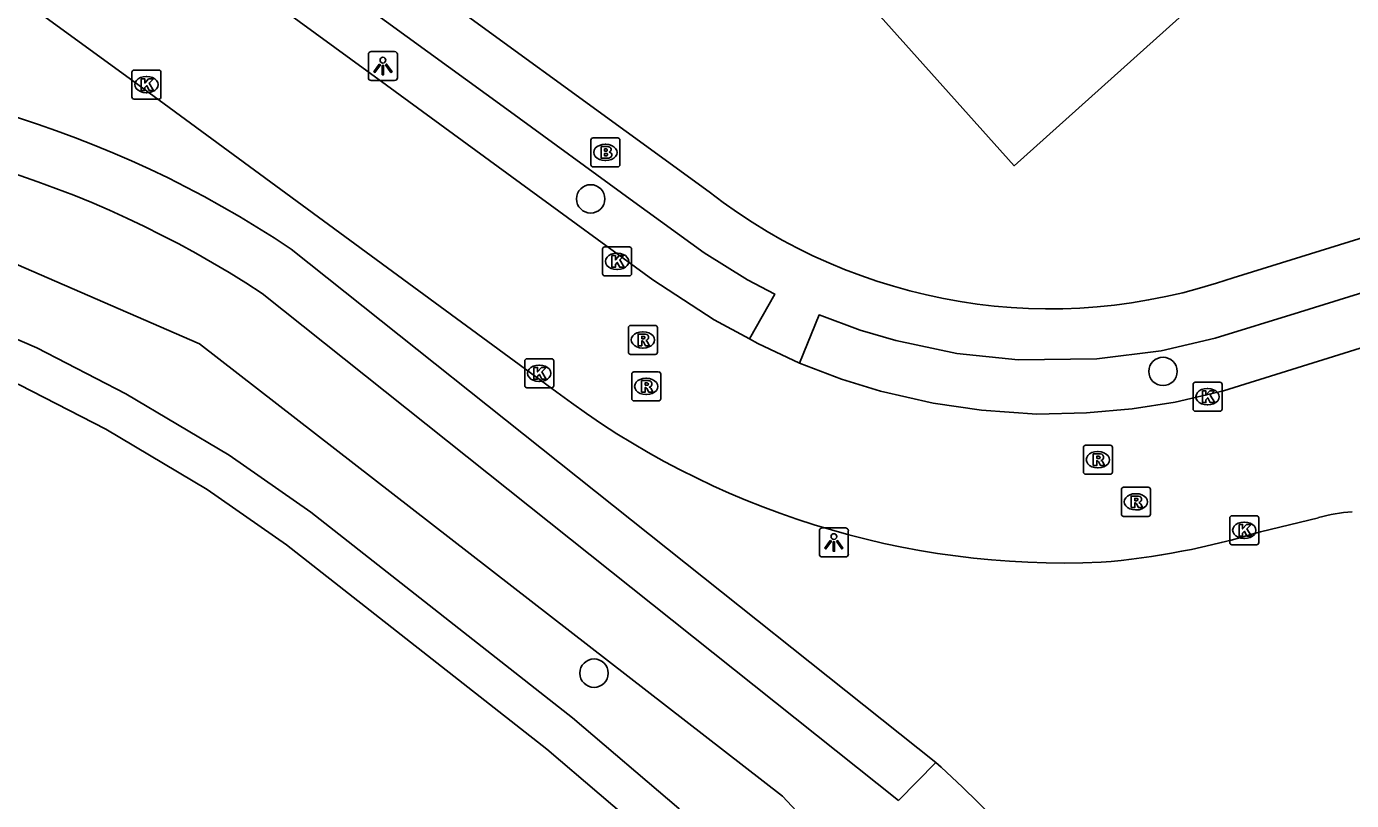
# Model space of a CAD drawing. Extents: x 163268 to 164360, y 381529 to 382285.
# Drawn here: x 163833.2 to 163878.84, y 381631.96 to 381658.61 of the extents above; entities that cross this region are included whole.
import ezdxf

# ---------------------------------------------------------------- set-up
doc = ezdxf.new("R2010")
doc.units = 0
for name, color, linetype in [('IMGEO_Boom', 7, 'Continuous'), ('IMGEO_Brandkraan', 7, 'Continuous'), ('IMGEO_Groenvoorziening', 7, 'Continuous'), ('IMGEO_Kolk', 7, 'Continuous'), ('IMGEO_Lichtpunt', 7, 'Continuous'), ('IMGEO_Pand', 7, 'Continuous'), ('IMGEO_Rijbaan_lokaal_open', 7, 'Continuous'), ('IMGEO_Rioolput', 7, 'Continuous'), ('IMGEO_Voetpad_halfverhard', 7, 'Continuous'), ('IMGEO_Voetpad_open', 7, 'Continuous')]:
    doc.layers.add(name, color=color, linetype=linetype)

msp = doc.modelspace()

# ---------------------------------------------------------------- linework, layer by layer
at = {"layer": 'IMGEO_Boom'}
for centre in [(163852.635, 381652.677), (163872.346, 381646.736), (163852.75, 381636.344)]:
    msp.add_circle(centre, 0.489, dxfattribs=at)
at = {"layer": 'IMGEO_Brandkraan'}
for p, q in [((163852.641, 381653.852), (163852.641, 381654.704)), ((163852.716, 381654.778), (163853.568, 381654.778)), ((163853.129, 381654.558), (163853.154, 381654.558)), ((163853.642, 381654.704), (163853.642, 381653.852)), ((163853.568, 381653.778), (163852.716, 381653.778)), ((163853.152, 381653.998), (163853.127, 381653.998))]:
    msp.add_line(p, q, dxfattribs=at)
for points in [[(163852.641, 381653.852), (163852.641, 381654.704)], [(163852.716, 381654.778), (163853.568, 381654.778)], [(163853.642, 381654.704), (163853.642, 381653.852)], [(163852.989, 381654.478), (163852.989, 381654.078), (163853.202, 381654.078)], [(163853.22, 381654.478), (163852.989, 381654.478)], [(163853.168, 381654.397), (163853.114, 381654.397), (163853.114, 381654.321)], [(163853.114, 381654.321), (163853.167, 381654.321)], [(163853.176, 381654.245), (163853.114, 381654.245), (163853.114, 381654.164)], [(163853.114, 381654.164), (163853.176, 381654.164)], [(163853.568, 381653.778), (163852.716, 381653.778)]]:
    msp.add_lwpolyline(points, dxfattribs=at)
for centre, radius, start, end in [((163852.718, 381654.702), 0.0765, 91.552, 178.448), ((163852.718, 381654.702), 0.0765, 91.552, 178.448), ((163853.566, 381654.702), 0.0765, 1.552, 88.448), ((163853.566, 381654.702), 0.0765, 1.552, 88.448), ((163853.169, 381654.359), 0.0379, 267.8285, 90.9355), ((163853.177, 381654.204), 0.0404, 269.8759, 90.5077), ((163853.208, 381654.329), 0.251, 268.6676, 293.5347), ((163853.224, 381654.333), 0.145, 59.4692, 91.5367), ((163853.249, 381654.38), 0.0922, 285.5137, 58.1501), ((163853.254, 381654.188), 0.105, 301.3115, 78.989), ((163852.718, 381653.854), 0.0765, 181.552, 268.448), ((163852.718, 381653.854), 0.0765, 181.552, 268.448), ((163853.566, 381653.854), 0.0765, 271.552, 358.448), ((163853.566, 381653.854), 0.0765, 271.552, 358.448)]:
    msp.add_arc(centre, radius, start, end, dxfattribs=at)
for centre, major_axis, ratio, start_param, end_param in [((163853.128, 381654.278), (-0.387, 0.002), 0.722429, 4.712389, 7.853982), ((163853.153, 381654.278), (-0.39, 0.002), 0.717154, 1.570796, 4.712389)]:
    msp.add_ellipse(centre, major_axis=major_axis, ratio=ratio, start_param=start_param, end_param=end_param, dxfattribs=at)
at = {"layer": 'IMGEO_Groenvoorziening'}
msp.add_lwpolyline([(163738.368, 381641.32), (163741.255, 381645.338), (163753.168, 381651.805), (163765.143, 381656.192), (163772.762, 381657.048), (163794.067, 381649.73), (163801.182, 381650.079), (163809.5, 381651.023), (163817.822, 381652.706), (163825.286, 381652.71), (163832.039, 381650.776), (163839.165, 381647.687), (163859.24, 381632.111), (163864.566, 381626.406), (163870.322, 381618.538), (163873.932, 381611.48), (163874.152, 381607.867)], dxfattribs=at)
at = {"layer": 'IMGEO_Kolk'}
for p, q in [((163836.833, 381656.189), (163836.833, 381657.041)), ((163836.908, 381657.115), (163837.76, 381657.115)), ((163837.321, 381656.895), (163837.346, 381656.895)), ((163837.834, 381657.041), (163837.834, 381656.189)), ((163837.344, 381656.335), (163837.319, 381656.335)), ((163837.76, 381656.115), (163836.908, 381656.115)), ((163853.043, 381650.1), (163853.043, 381650.952)), ((163853.118, 381651.026), (163853.97, 381651.026)), ((163854.044, 381650.952), (163854.044, 381650.1)), ((163853.531, 381650.806), (163853.556, 381650.806)), ((163853.97, 381650.026), (163853.118, 381650.026)), ((163853.554, 381650.246), (163853.529, 381650.246)), ((163850.36, 381646.245), (163850.36, 381647.097)), ((163850.435, 381647.171), (163851.287, 381647.171)), ((163850.848, 381646.951), (163850.873, 381646.951)), ((163851.361, 381647.097), (163851.361, 381646.245)), ((163850.871, 381646.391), (163850.846, 381646.391)), ((163873.38, 381645.439), (163873.38, 381646.291)), ((163873.455, 381646.365), (163874.307, 381646.365)), ((163874.381, 381646.291), (163874.381, 381645.439)), ((163851.287, 381646.171), (163850.435, 381646.171)), ((163873.868, 381646.145), (163873.893, 381646.145)), ((163873.891, 381645.585), (163873.866, 381645.585)), ((163874.307, 381645.365), (163873.455, 381645.365)), ((163874.719, 381641.765), (163875.571, 381641.765)), ((163874.644, 381640.839), (163874.644, 381641.691)), ((163875.132, 381641.545), (163875.157, 381641.545)), ((163875.645, 381641.691), (163875.645, 381640.839)), ((163875.155, 381640.985), (163875.13, 381640.985)), ((163875.571, 381640.765), (163874.719, 381640.765))]:
    msp.add_line(p, q, dxfattribs=at)
for points in [[(163836.833, 381656.189), (163836.833, 381657.041)], [(163836.908, 381657.115), (163837.76, 381657.115)], [(163837.154, 381656.815), (163837.277, 381656.815), (163837.277, 381656.664), (163837.407, 381656.815), (163837.571, 381656.815), (163837.425, 381656.664), (163837.578, 381656.415), (163837.426, 381656.415), (163837.341, 381656.579), (163837.277, 381656.512), (163837.277, 381656.415), (163837.154, 381656.415), (163837.154, 381656.815)], [(163837.834, 381657.041), (163837.834, 381656.189)], [(163837.76, 381656.115), (163836.908, 381656.115)], [(163853.043, 381650.1), (163853.043, 381650.952)], [(163853.118, 381651.026), (163853.97, 381651.026)], [(163854.044, 381650.952), (163854.044, 381650.1)], [(163853.364, 381650.726), (163853.487, 381650.726), (163853.487, 381650.575), (163853.617, 381650.726), (163853.781, 381650.726), (163853.635, 381650.575), (163853.788, 381650.326), (163853.636, 381650.326), (163853.551, 381650.49), (163853.487, 381650.423), (163853.487, 381650.326), (163853.364, 381650.326), (163853.364, 381650.726)], [(163853.97, 381650.026), (163853.118, 381650.026)], [(163850.36, 381646.245), (163850.36, 381647.097)], [(163850.435, 381647.171), (163851.287, 381647.171)], [(163850.681, 381646.871), (163850.804, 381646.871), (163850.804, 381646.72), (163850.934, 381646.871), (163851.098, 381646.871), (163850.952, 381646.72), (163851.105, 381646.471), (163850.953, 381646.471), (163850.868, 381646.635), (163850.804, 381646.568), (163850.804, 381646.471), (163850.681, 381646.471), (163850.681, 381646.871)], [(163851.361, 381647.097), (163851.361, 381646.245)], [(163873.38, 381645.439), (163873.38, 381646.291)], [(163873.455, 381646.365), (163874.307, 381646.365)], [(163874.381, 381646.291), (163874.381, 381645.439)], [(163851.287, 381646.171), (163850.435, 381646.171)], [(163873.701, 381646.065), (163873.824, 381646.065), (163873.824, 381645.914), (163873.954, 381646.065), (163874.118, 381646.065), (163873.972, 381645.914), (163874.125, 381645.665), (163873.973, 381645.665), (163873.888, 381645.829), (163873.824, 381645.762), (163873.824, 381645.665), (163873.701, 381645.665), (163873.701, 381646.065)], [(163874.307, 381645.365), (163873.455, 381645.365)], [(163874.719, 381641.765), (163875.571, 381641.765)], [(163874.644, 381640.839), (163874.644, 381641.691)], [(163874.965, 381641.465), (163875.088, 381641.465), (163875.088, 381641.314), (163875.218, 381641.465), (163875.382, 381641.465), (163875.236, 381641.314), (163875.389, 381641.065), (163875.237, 381641.065), (163875.152, 381641.229), (163875.088, 381641.162), (163875.088, 381641.065), (163874.965, 381641.065), (163874.965, 381641.465)], [(163875.645, 381641.691), (163875.645, 381640.839)], [(163875.571, 381640.765), (163874.719, 381640.765)]]:
    msp.add_lwpolyline(points, dxfattribs=at)
for centre, start, end in [((163836.91, 381657.039), 91.552, 178.448), ((163836.91, 381657.039), 91.552, 178.448), ((163837.758, 381657.039), 1.552, 88.448), ((163837.758, 381657.039), 1.552, 88.448), ((163836.91, 381656.191), 181.552, 268.448), ((163836.91, 381656.191), 181.552, 268.448), ((163837.758, 381656.191), 271.552, 358.448), ((163837.758, 381656.191), 271.552, 358.448), ((163853.12, 381650.95), 91.552, 178.448), ((163853.12, 381650.95), 91.552, 178.448), ((163853.968, 381650.95), 1.552, 88.448), ((163853.968, 381650.95), 1.552, 88.448), ((163853.12, 381650.102), 181.552, 268.448), ((163853.12, 381650.102), 181.552, 268.448), ((163853.968, 381650.102), 271.552, 358.448), ((163853.968, 381650.102), 271.552, 358.448), ((163850.437, 381647.095), 91.552, 178.448), ((163850.437, 381647.095), 91.552, 178.448), ((163851.285, 381647.095), 1.552, 88.448), ((163851.285, 381647.095), 1.552, 88.448), ((163873.457, 381646.289), 91.552, 178.448), ((163873.457, 381646.289), 91.552, 178.448), ((163874.305, 381646.289), 1.552, 88.448), ((163874.305, 381646.289), 1.552, 88.448), ((163850.437, 381646.247), 181.552, 268.448), ((163850.437, 381646.247), 181.552, 268.448), ((163851.285, 381646.247), 271.552, 358.448), ((163851.285, 381646.247), 271.552, 358.448), ((163873.457, 381645.441), 181.552, 268.448), ((163873.457, 381645.441), 181.552, 268.448), ((163874.305, 381645.441), 271.552, 358.448), ((163874.305, 381645.441), 271.552, 358.448), ((163874.721, 381641.689), 91.552, 178.448), ((163874.721, 381641.689), 91.552, 178.448), ((163875.569, 381641.689), 1.552, 88.448), ((163875.569, 381641.689), 1.552, 88.448), ((163874.721, 381640.841), 181.552, 268.448), ((163874.721, 381640.841), 181.552, 268.448), ((163875.569, 381640.841), 271.552, 358.448), ((163875.569, 381640.841), 271.552, 358.448)]:
    msp.add_arc(centre, 0.0765, start, end, dxfattribs=at)
for centre, major_axis, ratio, start_param, end_param in [((163837.32, 381656.615), (-0.387, 0.002), 0.722429, 4.712389, 7.853982), ((163837.345, 381656.615), (-0.39, 0.002), 0.717154, 1.570796, 4.712389), ((163853.53, 381650.526), (-0.387, 0.002), 0.722429, 4.712389, 7.853982), ((163853.555, 381650.526), (-0.39, 0.002), 0.717154, 1.570796, 4.712389), ((163850.847, 381646.671), (-0.387, 0.002), 0.722429, 4.712389, 7.853982), ((163850.872, 381646.671), (-0.39, 0.002), 0.717154, 1.570796, 4.712389), ((163873.867, 381645.865), (-0.387, 0.002), 0.722429, 4.712389, 7.853982), ((163873.892, 381645.865), (-0.39, 0.002), 0.717154, 1.570796, 4.712389), ((163875.131, 381641.265), (-0.387, 0.002), 0.722429, 4.712389, 7.853982), ((163875.156, 381641.265), (-0.39, 0.002), 0.717154, 1.570796, 4.712389)]:
    msp.add_ellipse(centre, major_axis=major_axis, ratio=ratio, start_param=start_param, end_param=end_param, dxfattribs=at)
at = {"layer": 'IMGEO_Lichtpunt'}
for p, q in [((163845.882, 381657.752), (163845.074, 381657.752)), ((163845.882, 381657.752), (163845.074, 381657.752)), ((163844.98, 381657.657), (163844.98, 381656.85)), ((163844.98, 381657.657), (163844.98, 381656.85)), ((163845.976, 381656.85), (163845.976, 381657.657)), ((163845.976, 381656.85), (163845.976, 381657.657)), ((163845.074, 381656.756), (163845.882, 381656.756)), ((163845.074, 381656.756), (163845.882, 381656.756)), ((163861.413, 381641.345), (163860.605, 381641.345)), ((163861.413, 381641.345), (163860.605, 381641.345)), ((163860.511, 381641.25), (163860.511, 381640.443)), ((163860.511, 381641.25), (163860.511, 381640.443)), ((163861.507, 381640.443), (163861.507, 381641.25)), ((163861.507, 381640.443), (163861.507, 381641.25)), ((163860.605, 381640.349), (163861.413, 381640.349)), ((163860.605, 381640.349), (163861.413, 381640.349))]:
    msp.add_line(p, q, dxfattribs=at)
for points in [[(163845.354, 381657.321), (163845.393, 381657.293), (163845.205, 381657.031), (163845.167, 381657.058), (163845.354, 381657.321)], [(163845.456, 381657.273), (163845.503, 381657.273), (163845.503, 381656.951), (163845.456, 381656.951), (163845.456, 381657.273)], [(163845.566, 381657.293), (163845.604, 381657.32), (163845.791, 381657.058), (163845.752, 381657.03), (163845.566, 381657.293)], [(163860.885, 381640.914), (163860.924, 381640.886), (163860.736, 381640.624), (163860.698, 381640.651), (163860.885, 381640.914)], [(163860.987, 381640.866), (163861.034, 381640.866), (163861.034, 381640.544), (163860.987, 381640.544), (163860.987, 381640.866)], [(163861.097, 381640.886), (163861.135, 381640.913), (163861.322, 381640.651), (163861.283, 381640.623), (163861.097, 381640.886)]]:
    msp.add_lwpolyline(points, dxfattribs=at)
for centre in [(163845.479, 381657.455), (163861.01, 381641.048)]:
    msp.add_circle(centre, 0.0994, dxfattribs=at)
for centre, start, end in [((163845.074, 381657.657), 90, 180), ((163845.074, 381657.657), 90, 180), ((163845.882, 381657.657), 0, 90), ((163845.882, 381657.657), 0, 90), ((163845.074, 381656.85), 180, 270), ((163845.074, 381656.85), 180, 270), ((163845.882, 381656.85), 270, 0), ((163845.882, 381656.85), 270, 360), ((163860.605, 381641.25), 90, 180), ((163860.605, 381641.25), 90, 180), ((163861.413, 381641.25), 0, 90), ((163861.413, 381641.25), 0, 90), ((163860.605, 381640.443), 180, 270), ((163860.605, 381640.443), 180, 270), ((163861.413, 381640.443), 270, 0), ((163861.413, 381640.443), 270, 360)]:
    msp.add_arc(centre, 0.0946, start, end, dxfattribs=at)
at = {"layer": 'IMGEO_Pand'}
msp.add_lwpolyline([(163872.768, 381668.141), (163872.211, 381667.639), (163873.261, 381666.473), (163880.938, 381673.363), (163878.509, 381676.061), (163881.732, 381678.963), (163887.739, 381672.277), (163884.777, 381669.606), (163886.436, 381667.762), (163878.235, 381660.379), (163876.574, 381662.222), (163867.219, 381653.819), (163861.224, 381660.52), (163870.832, 381669.17), (163870.966, 381669.022), (163871.524, 381669.524), (163872.768, 381668.141)], dxfattribs=at)
at = {"layer": 'IMGEO_Rijbaan_lokaal_open'}
for points in [[(163813.971, 381679.713), (163842.59, 381658.792), (163845.606, 381656.589), (163850.219, 381653.219), (163854.77, 381649.895), (163856.892, 381648.512), (163858.1, 381647.853)], [(163851.466, 381646.026), (163837.033, 381656.616), (163810.97, 381675.578)], [(163887.447, 381650.131), (163874.425, 381646.069), (163872.764, 381645.681), (163871.284, 381645.445), (163869.713, 381645.304), (163867.999, 381645.264), (163866.089, 381645.401), (163864.431, 381645.644), (163862.62, 381646.056), (163861.271, 381646.469), (163859.824, 381647.022)], [(163859.824, 381647.022), (163858.39, 381647.695), (163858.1, 381647.853)], [(163877.706, 381641.699), (163875.7, 381641.216)]]:
    msp.add_lwpolyline(points, dxfattribs=at)
for centre, radius, start, end in [((163868.958, 381669.058), 28.922, 232.7853, 272.4833), ((163879.223, 381636.493), 5.423, 93.8905, 106.2449), ((163868.125, 381665.893), 25.814, 274.6348, 287.0642)]:
    msp.add_arc(centre, radius, start, end, dxfattribs=at)
at = {"layer": 'IMGEO_Rioolput'}
for p, q in [((163853.931, 381647.396), (163853.931, 381648.248)), ((163854.006, 381648.322), (163854.858, 381648.322)), ((163854.932, 381648.248), (163854.932, 381647.396)), ((163854.419, 381648.102), (163854.444, 381648.102)), ((163854.858, 381647.322), (163854.006, 381647.322)), ((163854.442, 381647.542), (163854.417, 381647.542)), ((163854.048, 381645.794), (163854.048, 381646.646)), ((163854.123, 381646.72), (163854.975, 381646.72)), ((163854.536, 381646.5), (163854.561, 381646.5)), ((163855.049, 381646.646), (163855.049, 381645.794)), ((163854.559, 381645.94), (163854.534, 381645.94)), ((163854.975, 381645.72), (163854.123, 381645.72)), ((163869.604, 381643.269), (163869.604, 381644.121)), ((163869.679, 381644.195), (163870.531, 381644.195)), ((163870.605, 381644.121), (163870.605, 381643.269)), ((163870.092, 381643.975), (163870.117, 381643.975)), ((163870.531, 381643.195), (163869.679, 381643.195)), ((163870.115, 381643.415), (163870.09, 381643.415)), ((163870.911, 381641.819), (163870.911, 381642.671)), ((163870.986, 381642.745), (163871.838, 381642.745)), ((163871.912, 381642.671), (163871.912, 381641.819)), ((163871.399, 381642.525), (163871.424, 381642.525)), ((163871.838, 381641.745), (163870.986, 381641.745)), ((163871.422, 381641.965), (163871.397, 381641.965))]:
    msp.add_line(p, q, dxfattribs=at)
for points in [[(163853.931, 381647.396), (163853.931, 381648.248)], [(163854.006, 381648.322), (163854.858, 381648.322)], [(163854.932, 381648.248), (163854.932, 381647.396)], [(163854.52, 381648.02), (163854.268, 381648.022), (163854.268, 381647.622)], [(163854.268, 381647.622), (163854.392, 381647.622), (163854.392, 381647.784), (163854.403, 381647.784)], [(163854.446, 381647.941), (163854.392, 381647.941), (163854.392, 381647.86)], [(163854.392, 381647.86), (163854.444, 381647.86)], [(163854.45, 381647.755), (163854.521, 381647.622), (163854.661, 381647.622), (163854.596, 381647.748)], [(163854.858, 381647.322), (163854.006, 381647.322)], [(163854.048, 381645.794), (163854.048, 381646.646)], [(163854.123, 381646.72), (163854.975, 381646.72)], [(163854.637, 381646.418), (163854.385, 381646.42), (163854.385, 381646.02)], [(163854.563, 381646.339), (163854.509, 381646.339), (163854.509, 381646.258)], [(163855.049, 381646.646), (163855.049, 381645.794)], [(163854.385, 381646.02), (163854.509, 381646.02), (163854.509, 381646.182), (163854.52, 381646.182)], [(163854.509, 381646.258), (163854.561, 381646.258)], [(163854.567, 381646.153), (163854.638, 381646.02), (163854.778, 381646.02), (163854.713, 381646.146)], [(163854.975, 381645.72), (163854.123, 381645.72)], [(163869.604, 381643.269), (163869.604, 381644.121)], [(163869.679, 381644.195), (163870.531, 381644.195)], [(163870.605, 381644.121), (163870.605, 381643.269)], [(163870.193, 381643.893), (163869.941, 381643.895), (163869.941, 381643.495)], [(163869.941, 381643.495), (163870.065, 381643.495), (163870.065, 381643.657), (163870.076, 381643.657)], [(163870.119, 381643.814), (163870.065, 381643.814), (163870.065, 381643.733)], [(163870.065, 381643.733), (163870.117, 381643.733)], [(163870.123, 381643.628), (163870.194, 381643.495), (163870.334, 381643.495), (163870.269, 381643.621)], [(163870.531, 381643.195), (163869.679, 381643.195)], [(163870.911, 381641.819), (163870.911, 381642.671)], [(163870.986, 381642.745), (163871.838, 381642.745)], [(163871.912, 381642.671), (163871.912, 381641.819)], [(163871.5, 381642.443), (163871.248, 381642.445), (163871.248, 381642.045)], [(163871.248, 381642.045), (163871.372, 381642.045), (163871.372, 381642.207), (163871.383, 381642.207)], [(163871.426, 381642.364), (163871.372, 381642.364), (163871.372, 381642.283)], [(163871.372, 381642.283), (163871.424, 381642.283)], [(163871.838, 381641.745), (163870.986, 381641.745)], [(163871.43, 381642.178), (163871.501, 381642.045), (163871.641, 381642.045), (163871.576, 381642.171)]]:
    msp.add_lwpolyline(points, dxfattribs=at)
for centre, radius, start, end in [((163854.008, 381648.246), 0.0765, 91.552, 178.448), ((163854.008, 381648.246), 0.0765, 91.552, 178.448), ((163854.856, 381648.246), 0.0765, 1.552, 88.448), ((163854.856, 381648.246), 0.0765, 1.552, 88.448), ((163854.402, 381647.731), 0.0533, 26.0293, 88.6989), ((163854.428, 381648.049), 0.19, 274.7715, 282.9687), ((163854.452, 381647.845), 0.0964, 77.0061, 93.1865), ((163854.466, 381647.902), 0.0378, 276.6634, 79.6772), ((163854.519, 381647.91), 0.109, 350.3612, 89.416), ((163854.517, 381647.91), 0.112, 277.5842, 350.9817), ((163854.501, 381647.695), 0.108, 29.5134, 73.7905), ((163854.008, 381647.398), 0.0765, 181.552, 268.448), ((163854.008, 381647.398), 0.0765, 181.552, 268.448), ((163854.856, 381647.398), 0.0765, 271.552, 358.448), ((163854.856, 381647.398), 0.0765, 271.552, 358.448), ((163854.125, 381646.644), 0.0765, 91.552, 178.448), ((163854.125, 381646.644), 0.0765, 91.552, 178.448), ((163854.569, 381646.243), 0.0964, 77.0061, 93.1865), ((163854.583, 381646.3), 0.0378, 276.6634, 79.6772), ((163854.636, 381646.308), 0.109, 350.3612, 89.416), ((163854.634, 381646.308), 0.112, 277.5842, 350.9817), ((163854.973, 381646.644), 0.0765, 1.552, 88.448), ((163854.973, 381646.644), 0.0765, 1.552, 88.448), ((163854.519, 381646.129), 0.0533, 26.0293, 88.6989), ((163854.545, 381646.447), 0.19, 274.7715, 282.9687), ((163854.618, 381646.093), 0.108, 29.5134, 73.7905), ((163854.125, 381645.796), 0.0765, 181.552, 268.448), ((163854.125, 381645.796), 0.0765, 181.552, 268.448), ((163854.973, 381645.796), 0.0765, 271.552, 358.448), ((163854.973, 381645.796), 0.0765, 271.552, 358.448), ((163869.681, 381644.119), 0.0765, 91.552, 178.448), ((163869.681, 381644.119), 0.0765, 91.552, 178.448), ((163870.529, 381644.119), 0.0765, 1.552, 88.448), ((163870.529, 381644.119), 0.0765, 1.552, 88.448), ((163870.075, 381643.604), 0.0533, 26.0293, 88.6989), ((163870.101, 381643.922), 0.19, 274.7715, 282.9687), ((163870.125, 381643.718), 0.0964, 77.0061, 93.1865), ((163870.139, 381643.775), 0.0378, 276.6634, 79.6772), ((163870.192, 381643.783), 0.109, 350.3612, 89.416), ((163870.19, 381643.783), 0.112, 277.5842, 350.9817), ((163870.174, 381643.568), 0.108, 29.5134, 73.7905), ((163869.681, 381643.271), 0.0765, 181.552, 268.448), ((163869.681, 381643.271), 0.0765, 181.552, 268.448), ((163870.529, 381643.271), 0.0765, 271.552, 358.448), ((163870.529, 381643.271), 0.0765, 271.552, 358.448), ((163870.988, 381642.669), 0.0765, 91.552, 178.448), ((163870.988, 381642.669), 0.0765, 91.552, 178.448), ((163871.836, 381642.669), 0.0765, 1.552, 88.448), ((163871.836, 381642.669), 0.0765, 1.552, 88.448), ((163871.382, 381642.154), 0.0533, 26.0293, 88.6989), ((163871.408, 381642.472), 0.19, 274.7715, 282.9687), ((163871.432, 381642.268), 0.0964, 77.0061, 93.1865), ((163871.446, 381642.325), 0.0378, 276.6634, 79.6772), ((163871.499, 381642.333), 0.109, 350.3612, 89.416), ((163871.497, 381642.333), 0.112, 277.5842, 350.9817), ((163871.481, 381642.118), 0.108, 29.5134, 73.7905), ((163870.988, 381641.821), 0.0765, 181.552, 268.448), ((163870.988, 381641.821), 0.0765, 181.552, 268.448), ((163871.836, 381641.821), 0.0765, 271.552, 358.448), ((163871.836, 381641.821), 0.0765, 271.552, 358.448)]:
    msp.add_arc(centre, radius, start, end, dxfattribs=at)
for centre, major_axis, ratio, start_param, end_param in [((163854.418, 381647.822), (-0.387, 0.002), 0.722429, 4.712389, 7.853982), ((163854.443, 381647.822), (-0.39, 0.002), 0.717154, 1.570796, 4.712389), ((163854.535, 381646.22), (-0.387, 0.002), 0.722429, 4.712389, 7.853982), ((163854.56, 381646.22), (-0.39, 0.002), 0.717154, 1.570796, 4.712389), ((163870.091, 381643.695), (-0.387, 0.002), 0.722429, 4.712389, 7.853982), ((163870.116, 381643.695), (-0.39, 0.002), 0.717154, 1.570796, 4.712389), ((163871.398, 381642.245), (-0.387, 0.002), 0.722429, 4.712389, 7.853982), ((163871.423, 381642.245), (-0.39, 0.002), 0.717154, 1.570796, 4.712389)]:
    msp.add_ellipse(centre, major_axis=major_axis, ratio=ratio, start_param=start_param, end_param=end_param, dxfattribs=at)
at = {"layer": 'IMGEO_Voetpad_halfverhard'}
for points in [[(163842.316, 381650.948), (163864.516, 381633.271)], [(163863.24, 381631.959), (163841.318, 381649.424)], [(163864.516, 381633.271), (163863.24, 381631.959)]]:
    msp.add_lwpolyline(points, dxfattribs=at)
for centre, radius, start, end in [((163821.896, 381620.526), 36.64, 56.1298, 91.0149), ((163821.417, 381619.115), 36.259, 56.711, 90.3271), ((163839.832, 381605.641), 37.05, 35.8143, 48.2239)]:
    msp.add_arc(centre, radius, start, end, dxfattribs=at)
at = {"layer": 'IMGEO_Voetpad_open'}
for points in [[(163858.1, 381647.853), (163858.972, 381649.398), (163858.031, 381649.889), (163856.546, 381650.824), (163854.125, 381652.577), (163849.743, 381655.767), (163843.593, 381660.243), (163810.372, 381684.611)], [(163845.156, 381661.33), (163856.71, 381652.917)], [(163874.763, 381649.963), (163892.253, 381655.386)], [(163887.447, 381650.131), (163887.849, 381651.111), (163887.578, 381652.044), (163877.042, 381648.771), (163874.147, 381647.878), (163872.282, 381647.448), (163870.067, 381647.164), (163867.358, 381647.136), (163865.246, 381647.357), (163863.144, 381647.796), (163861.915, 381648.16), (163860.5, 381648.682), (163859.824, 381647.022)], [(163805.537, 381648.258), (163814.991, 381650.302), (163818.223, 381650.795), (163821.662, 381650.971), (163825.743, 381650.469), (163829.106, 381649.461), (163833.555, 381647.546), (163836.618, 381645.968), (163840.18, 381643.851), (163842.99, 381641.892), (163852.012, 381634.806), (163855.67, 381631.687), (163860.208, 381627.382), (163865.084, 381621.704), (163867.312, 381618.522), (163871.286, 381611.971), (163871.078, 381610.007)], [(163869.819, 381610.884), (163869.89, 381611.63), (163866.139, 381617.757), (163863.977, 381620.844), (163859.193, 381626.416), (163854.733, 381630.646), (163851.125, 381633.722), (163842.157, 381640.766), (163839.421, 381642.673), (163835.939, 381644.743), (163832.957, 381646.279), (163828.627, 381648.143), (163825.455, 381649.094), (163821.612, 381649.567), (163818.365, 381649.4), (163815.251, 381648.926), (163805.772, 381646.877)]]:
    msp.add_lwpolyline(points, dxfattribs=at)
msp.add_arc((163868.451, 381668.028), 19.136, 232.1534, 289.2608, dxfattribs=at)

doc.saveas('drawing.dxf')
